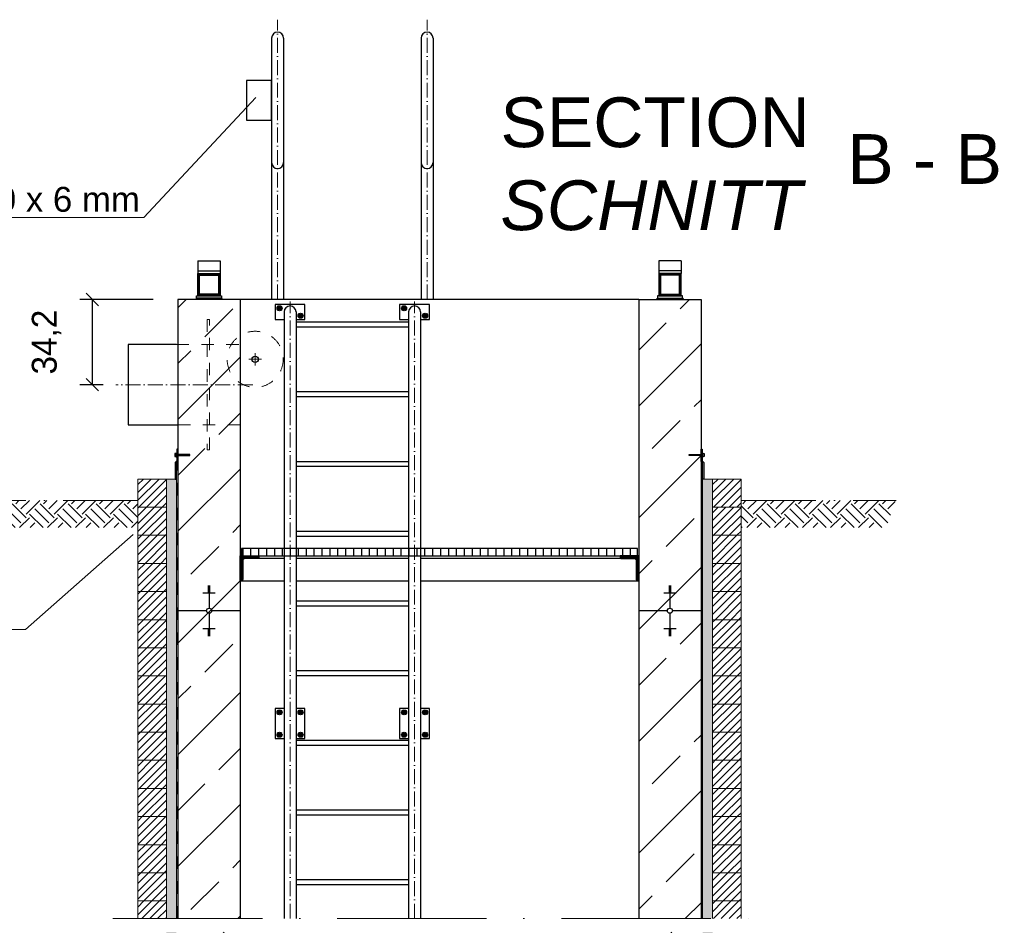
# Model space of a CAD drawing. Header units: millimetres. Extents: x -57642 to 5082813, y -177084 to 58112.
# Tile 907 of 1056: x 92082 to 96035, y -39625 to -35987. Entities that reach past the tile are written whole.
import ezdxf

# ---------------------------------------------------------------- set-up
doc = ezdxf.new("R2010")
doc.units = ezdxf.units.MM
doc.linetypes.add('ACAD_ISO10W100', pattern=[18, 12, -3, 0, -3])
doc.linetypes.add('JIS_02_1.0', pattern=[2, 1, -1])
doc.layers.add('0_0_1_im Papierbereich gezeichnet', color=7, linetype='Continuous')
doc.layers.add('Bemaßung', color=7, linetype='Continuous', lineweight=9)
doc.layers.add('Beschriftung', color=7, linetype='Continuous', lineweight=9)
doc.styles.add('LBB3.5M1000', font='isocp.shx', dxfattribs={"height": 3.5})
doc.dimstyles.new('DIN', dxfattribs={"dimtxt": 2.5, "dimasz": 2.5, "dimexe": 1.25, "dimexo": 0.625, "dimtad": 1, "dimtih": 1, "dimdec": 4, "dimdsep": 46, "dimlunit": 6, "dimtxsty": 'Standard', "dimcen": 2.5, "dimadec": 0, "dimazin": 0, "dimtfac": 1, "dimtdec": 4, "dimtmove": 0, "dimatfit": 3, "dimfxl": 0, "dimtvp": 1, "dimtolj": 1, "dimtzin": 0, "dimarcsym": 0})
pattern_1 = [(45, (69208.49, -368.54), (7e-15, 112.2532), [79.375, -79.375]), (45, (69187.446, -347.49), (7e-15, 112.2532), [79.375, -79.375]), (45, (69166.4, -326.445), (7e-15, 112.2532), [79.375, -79.375]), (135, (69166.4, -312.41), (-112.2532, 7e-15), [79.375, -79.375]), (135, (69187.446, -291.366), (-112.2532, 7e-15), [79.375, -79.375]), (135, (69208.49, -270.32), (-112.2532, 7e-15), [79.375, -79.375])]
pattern_2 = [(45, (1282.4714, 238.7772), (-2.24506403, 2.24506403), [])]
pattern_3 = [(37.5, (1399.558, -161.223), (-0.4000078, 12.2353309), [0, -9.652, 0, -10.795, 0, -10.31875]), (7.5, (1399.558, -161.223), (11.238082, 17.9206275), [0, -5.207, 0, -8.6995, 0, -3.33375]), (327.5, (1391.747, -161.223), (19.7748093, 0.0359296), [0, -3.175, 0, -11.43, 0, -14.9225]), (317.5, (1391.747, -161.223), (19.0889113, 5.573233), [0, -1.5875, 0, -7.493, 0, -8.5725])]
pattern_4 = [(45, (0, -161.223), (-15.715448, 15.715448), [])]

# ---------------------------------------------------------------- blocks, each defined once
blk = doc.blocks.new('_Oblique')
at = {"color": 0, "linetype": 'ByBlock', "lineweight": -2}
blk.add_line((-0.5, -0.5), (0.5, 0.5), dxfattribs=at)
blk = doc.blocks.new('*D43')
at = {"layer": 'Bemaßung', "color": 0, "lineweight": -2, "transparency": 16777216}
for p, q in [((92617.6, -37111), (92323.5, -37111)), ((92373.5, -37111), (92373.5, -37453)), ((92417.6, -37453), (92323.5, -37453))]:
    blk.add_line(p, q, dxfattribs=at)
at = {"layer": 'DEFPOINTS', "color": 0, "transparency": 16777216}
for p in [(92717.6, -37111), (92373.5, -37453), (92517.6, -37453)]:
    blk.add_point(p, dxfattribs=at)
at = {"layer": 'Bemaßung', "color": 0, "lineweight": -2, "transparency": 16777216, "xscale": 50, "yscale": 50, "zscale": 50}
for p, rotation in [((92373.5, -37111), 90), ((92373.5, -37453), 270)]:
    blk.add_blockref('_Oblique', p, dxfattribs=dict(at, rotation=rotation))
at = {"layer": 'Bemaßung', "color": 0, "transparency": 16777216, "insert": (92190.2, -37282), "char_height": 100, "attachment_point": 5, "rotation": 90}
blk.add_mtext('\\A1;34,2', dxfattribs=at)

msp = doc.modelspace()

# ---------------------------------------------------------------- hatches: boundary and pattern name
at = {"lineweight": 9}
h = msp.add_hatch(dxfattribs=at)
h.set_pattern_fill('ANSI31', color=256)
h.set_pattern_definition(pattern_2)
h.paths.add_polyline_path([(92887.61099, -37006.00057), (92797.61099, -37006.00057), (92797.61099, -37096.00057), (92887.61099, -37096.00057)])
h.paths.add_polyline_path([(92880.51099, -37013.10057), (92880.51099, -37088.90057), (92804.71099, -37088.90057), (92804.71099, -37013.10057)], flags=16)
h = msp.add_hatch(dxfattribs=at)
h.set_pattern_fill('ANSI31', color=256)
h.set_pattern_definition(pattern_2)
h.paths.add_polyline_path([(94647.61099, -37006.00057), (94737.61099, -37006.00057), (94737.61099, -37096.00057), (94647.61099, -37096.00057)])
h.paths.add_polyline_path([(94654.71099, -37013.10057), (94654.71099, -37088.90057), (94730.51099, -37088.90057), (94730.51099, -37013.10057)], flags=16)
h = msp.add_hatch()
h.set_pattern_fill('ANSI33', color=256, scale=50)
h.set_pattern_definition([(45, (1282.47, -161.22), (-224.5064, 224.5064), []), (45, (1506.98, -161.22), (-224.5064, 224.5064), [158.75, -79.375])])
edge = h.paths.add_edge_path()
edge.add_line((92967.61099, -37111.00057), (92717.61099, -37111.00057))
edge.add_line((92717.61099, -37111.00057), (92717.61099, -38711.00057))
edge.add_line((92717.61099, -38711.00057), (92832.25846, -38711.00057))
edge.add_arc((92842.61099, -38711.00057), 10.35253, 0, 180, ccw=False)
edge.add_line((92852.96352, -38711.00057), (92967.61099, -38711.00057))
edge.add_line((92967.61099, -38711.00057), (92967.61099, -37111.00057))
h.paths.add_polyline_path([(92842.61099, -38639.50653), (92842.61099, -38635.98662), (92837.61099, -38635.98662), (92817.61099, -38639.50653)], flags=16)
h.paths.add_polyline_path([(92837.61099, -38800.09413), (92842.61099, -38800.09413), (92842.61099, -38796.57423), (92837.61099, -38796.57423)], flags=16)
h.paths.add_polyline_path([(92842.61099, -46069.87898), (92842.61099, -46066.35908), (92837.61099, -46066.35908), (92817.61099, -46069.87898)], flags=16)
edge = h.paths.add_edge_path()
edge.add_line((92967.61099, -46141.37302), (92852.96352, -46141.37302))
edge.add_arc((92842.61099, -46141.37302), 10.35253, -180, 0, ccw=False)
edge.add_line((92832.25846, -46141.37302), (92717.61099, -46141.37302))
edge.add_line((92717.61099, -46141.37302), (92717.61099, -48331.00057))
edge.add_line((92717.61099, -48331.00057), (94817.61099, -48331.00057))
edge.add_line((94817.61099, -48331.00057), (94817.61099, -46141.37302))
edge.add_line((94817.61099, -46141.37302), (94702.96352, -46141.37302))
edge.add_arc((94692.61099, -46141.37302), 10.35253, -180, 0, ccw=False)
edge.add_line((94682.25846, -46141.37302), (94567.61099, -46141.37302))
edge.add_line((94567.61099, -46141.37302), (94567.61099, -48031.00057))
edge.add_line((94567.61099, -48031.00057), (94167.61099, -48031.00057))
edge.add_line((94167.61099, -48031.00057), (94167.61099, -47831.00057))
edge.add_line((94167.61099, -47831.00057), (92967.61099, -47831.00057))
edge.add_line((92967.61099, -47831.00057), (92967.61099, -46141.37302))
h.paths.add_polyline_path([(92842.61099, -46237.5064), (92837.61099, -46237.5064), (92837.61099, -46241.0263), (92842.61099, -46241.0263)], flags=16)
h.paths.add_polyline_path([(94692.61099, -46212.86706), (94692.61099, -46216.38697), (94697.61099, -46216.38697), (94717.61099, -46212.86706)], flags=16)
h.paths.add_polyline_path([(94692.61099, -46045.23965), (94697.61099, -46045.23965), (94697.61099, -46041.71974), (94692.61099, -46041.71974)], flags=16)
h.paths.add_polyline_path([(94692.61099, -38782.49461), (94692.61099, -38786.01451), (94697.61099, -38786.01451), (94717.61099, -38782.49461)], flags=16)
edge = h.paths.add_edge_path()
edge.add_line((94817.61099, -37111.00057), (94567.61099, -37111.00057))
edge.add_line((94567.61099, -37111.00057), (94567.61099, -38711.00057))
edge.add_line((94567.61099, -38711.00057), (94682.25846, -38711.00057))
edge.add_arc((94692.61099, -38711.00057), 10.35253, 0, 180, ccw=False)
edge.add_line((94702.96352, -38711.00057), (94817.61099, -38711.00057))
edge.add_line((94817.61099, -38711.00057), (94817.61099, -37111.00057))
h.paths.add_polyline_path([(94697.61099, -38621.907), (94692.61099, -38621.907), (94692.61099, -38625.42691), (94697.61099, -38625.42691)], flags=16)
edge = h.paths.add_edge_path()
edge.add_line((92967.61099, -44673.25658), (92717.61099, -44673.25658))
edge.add_line((92717.61099, -44673.25658), (92717.61099, -46141.37302))
edge.add_line((92717.61099, -46141.37302), (92832.25846, -46141.37302))
edge.add_arc((92842.61099, -46141.37302), 10.35253, 0, 180, ccw=False)
edge.add_line((92852.96352, -46141.37302), (92967.61099, -46141.37302))
edge.add_line((92967.61099, -46141.37302), (92967.61099, -44673.25658))
edge = h.paths.add_edge_path()
edge.add_line((94817.61099, -44673.25658), (94567.61099, -44673.25658))
edge.add_line((94567.61099, -44673.25658), (94567.61099, -46141.37302))
edge.add_line((94567.61099, -46141.37302), (94682.25846, -46141.37302))
edge.add_arc((94692.61099, -46141.37302), 10.35253, 0, 180, ccw=False)
edge.add_line((94702.96352, -46141.37302), (94817.61099, -46141.37302))
edge.add_line((94817.61099, -46141.37302), (94817.61099, -44673.25658))
h.paths.add_polyline_path([(94817.61099, -39651.67314), (94567.61099, -39651.67314), (94567.61099, -44619.47911), (94817.61099, -44619.47911)])
edge = h.paths.add_edge_path()
edge.add_line((94567.61099, -39597.89567), (94817.61099, -39597.89567))
edge.add_line((94817.61099, -39597.89567), (94817.61099, -38711.00057))
edge.add_line((94817.61099, -38711.00057), (94702.96352, -38711.00057))
edge.add_arc((94692.61099, -38711.00057), 10.35253, -180, 0, ccw=False)
edge.add_line((94682.25846, -38711.00057), (94567.61099, -38711.00057))
edge.add_line((94567.61099, -38711.00057), (94567.61099, -39597.89567))
h.paths.add_polyline_path([(92967.61099, -39651.67314), (92717.61099, -39651.67314), (92717.61099, -44619.47911), (92967.61099, -44619.47911)])
edge = h.paths.add_edge_path()
edge.add_line((92717.61099, -39597.89567), (92967.61099, -39597.89567))
edge.add_line((92967.61099, -39597.89567), (92967.61099, -38711.00057))
edge.add_line((92967.61099, -38711.00057), (92852.96352, -38711.00057))
edge.add_arc((92842.61099, -38711.00057), 10.35253, -180, 0, ccw=False)
edge.add_line((92832.25846, -38711.00057), (92717.61099, -38711.00057))
edge.add_line((92717.61099, -38711.00057), (92717.61099, -39597.89567))
h = msp.add_hatch(color=256)
h.dxf.hatch_style = 1
h.paths.add_polyline_path([(92717.61099, -37711.64818), (92712.60359, -37711.64818), (92712.60359, -37734.04247), (92717.60768, -37734.04247)])
h.paths.add_polyline_path([(92717.60768, -37734.04247), (92712.60359, -37734.04247), (92712.60359, -37737.18283), (92717.60721, -37737.18283)])
h.paths.add_polyline_path([(92717.60721, -37737.18283), (92712.60359, -37737.18283), (92712.60359, -37745.02688), (92712.60359, -37759.57711), (92706.61099, -37765.56972), (92706.61099, -37832.00057), (92711.61099, -37832.00057), (92711.61099, -37767.64078), (92717.60359, -37761.64818)])
at = {"lineweight": 5}
h = msp.add_hatch(dxfattribs=at)
h.set_pattern_fill('ANSI31', color=256, scale=0.4, style=0)
h.set_pattern_definition([(45, (-4e-11, -201.8704), (-0.898025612, 0.898025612), [])])
h.paths.add_polyline_path([(92712.60359, -37737.18283), (92765.11127, -37737.18283), (92765.11127, -37734.04247), (92712.60359, -37734.04247)])
h = msp.add_hatch(dxfattribs=at)
h.set_pattern_fill('ANSI31', color=256, scale=0.4, style=0)
h.set_pattern_definition([(45, (74999.5329, -47894.0976), (-0.89802561, 0.89802561), [])])
h.paths.add_polyline_path([(94822.61838, -37737.18282), (94770.11071, -37737.18282), (94770.11071, -37734.04246), (94822.61838, -37734.04246)])
h = msp.add_hatch(color=256)
h.dxf.hatch_style = 1
h.paths.add_polyline_path([(94817.61099, -37711.64818), (94822.61838, -37711.64818), (94822.61838, -37734.04246), (94817.6143, -37734.04246)])
h.paths.add_polyline_path([(94817.6143, -37734.04246), (94822.61838, -37734.04246), (94822.61838, -37737.18282), (94817.61477, -37737.18282)])
h.paths.add_polyline_path([(94817.61477, -37737.18282), (94822.61838, -37737.18282), (94822.61838, -37745.02688), (94822.61838, -37759.57711), (94828.61099, -37765.56972), (94828.61099, -37832.00057), (94823.61099, -37832.00057), (94823.61099, -37767.64078), (94817.61838, -37761.64818)])
h = msp.add_hatch(dxfattribs=at)
h.set_pattern_fill('ANSI31', color=256, scale=7, style=0)
h.set_pattern_definition([(45, (-2307, -48.223), (-15.715448, 15.715448), [])])
h.paths.add_polyline_path([(92556.61099, -37832.00057), (92671.61099, -37832.00057), (92671.61099, -37945.00057), (92556.61099, -37945.00057)])
h = msp.add_hatch(dxfattribs=at)
h.set_pattern_fill('ANSI31', color=256, scale=7, style=0)
h.set_pattern_definition([(45, (0, -48.223), (-15.715448, 15.715448), [])])
h.paths.add_polyline_path([(94863.61099, -37832.00057), (94978.61099, -37832.00057), (94978.61099, -37945.00057), (94863.61099, -37945.00057)])
h = msp.add_hatch()
h.set_pattern_fill('EARTH', color=256, scale=12.5, angle=45, style=0)
h.set_pattern_definition(pattern_1)
h.paths.add_polyline_path([(91937.09766, -37918.31764), (91974.00076, -38027.40543), (92556.61099, -38027.40543), (92556.61099, -37918.31764)])
h = msp.add_hatch(dxfattribs=at)
h.set_pattern_fill('ANSI31', color=256, scale=7, style=0)
h.set_pattern_definition(pattern_4)
h.paths.add_polyline_path([(92671.61099, -37945.00057), (92556.61099, -37945.00057), (92556.61099, -38058.00057), (92671.61099, -38058.00057)])
h = msp.add_hatch(dxfattribs=at)
h.set_pattern_fill('ANSI31', color=256, scale=7, style=0)
h.set_pattern_definition(pattern_4)
h.paths.add_polyline_path([(94863.61099, -37945.00057), (94978.61099, -37945.00057), (94978.61099, -38058.00057), (94863.61099, -38058.00057)])
h = msp.add_hatch()
h.set_pattern_fill('EARTH', color=256, scale=12.5, angle=45, style=0)
h.set_pattern_definition(pattern_1)
h.paths.add_polyline_path([(95598.12432, -37918.31764), (95561.22121, -38027.40543), (94978.61099, -38027.40543), (94978.61099, -37918.31764)])
h = msp.add_hatch(dxfattribs=at)
h.set_pattern_fill('ANSI31', color=256, scale=7, style=0)
h.set_pattern_definition(pattern_4)
h.paths.add_polyline_path([(92671.61099, -38058.00057), (92556.61099, -38058.00057), (92556.61099, -38171.00057), (92671.61099, -38171.00057)])
h = msp.add_hatch(dxfattribs=at)
h.set_pattern_fill('ANSI31', color=256, scale=7, style=0)
h.set_pattern_definition(pattern_4)
h.paths.add_polyline_path([(94863.61099, -38058.00057), (94978.61099, -38058.00057), (94978.61099, -38171.00057), (94863.61099, -38171.00057)])
at = {"lineweight": 9}
h = msp.add_hatch(dxfattribs=at)
h.set_pattern_fill('ANSI31', color=256)
h.set_pattern_definition([(45, (8732.0986, 208.7772), (-2.24506403, 2.24506403), [])])
edge = h.paths.add_edge_path()
edge.add_line((92967.61099, -38241.00057), (92967.61099, -38141.00057))
edge.add_line((92967.61099, -38141.00057), (93042.61099, -38141.00057))
edge.add_line((93042.61099, -38141.00057), (93042.61099, -38146.00057))
edge.add_arc((93037.61099, -38146.00057), 5, -90, 0, ccw=False)
edge.add_line((93037.61099, -38151.00057), (92987.61099, -38151.00057))
edge.add_arc((92987.61099, -38161.00057), 10, 90, 180)
edge.add_line((92977.61099, -38161.00057), (92977.61099, -38236.00057))
edge.add_arc((92972.61099, -38236.00057), 5, -90, 0, ccw=False)
edge.add_line((92972.61099, -38241.00057), (92967.61099, -38241.00057))
h = msp.add_hatch()
h.set_pattern_fill('ANSI31', color=256, scale=10, angle=45)
h.set_pattern_definition([(90, (9032.1, 208.777), (-31.75, 5e-15), [])])
h.paths.add_polyline_path([(92972.61099, -38141.00057), (94562.61099, -38141.00057), (94562.61099, -38111.00057), (92972.61099, -38111.00057)])
h = msp.add_hatch(dxfattribs=at)
h.set_pattern_fill('ANSI31', color=256)
h.set_pattern_definition([(45, (9032.0986, 208.7772), (-2.24506403, 2.24506403), [])])
edge = h.paths.add_edge_path()
edge.add_line((94567.61099, -38241.00057), (94567.61099, -38141.00057))
edge.add_line((94567.61099, -38141.00057), (94492.61099, -38141.00057))
edge.add_line((94492.61099, -38141.00057), (94492.61099, -38146.00057))
edge.add_arc((94497.61099, -38146.00057), 5, 180, 270)
edge.add_line((94497.61099, -38151.00057), (94547.61099, -38151.00057))
edge.add_arc((94547.61099, -38161.00057), 10, 0, 90, ccw=False)
edge.add_line((94557.61099, -38161.00057), (94557.61099, -38236.00057))
edge.add_arc((94562.61099, -38236.00057), 5, 180, 270)
edge.add_line((94562.61099, -38241.00057), (94567.61099, -38241.00057))
at = {"lineweight": 5}
h = msp.add_hatch(dxfattribs=at)
h.set_pattern_fill('ANSI31', color=256, scale=7, style=0)
h.set_pattern_definition(pattern_4)
h.paths.add_polyline_path([(92671.61099, -38171.00057), (92556.61099, -38171.00057), (92556.61099, -38284.00057), (92671.61099, -38284.00057)])
h = msp.add_hatch(dxfattribs=at)
h.set_pattern_fill('ANSI31', color=256, scale=7, style=0)
h.set_pattern_definition(pattern_4)
h.paths.add_polyline_path([(94863.61099, -38171.00057), (94978.61099, -38171.00057), (94978.61099, -38284.00057), (94863.61099, -38284.00057)])
h = msp.add_hatch(dxfattribs=at)
h.set_pattern_fill('ANSI31', color=256, scale=7, style=0)
h.set_pattern_definition(pattern_4)
h.paths.add_polyline_path([(92671.61099, -38284.00057), (92556.61099, -38284.00057), (92556.61099, -38397.00057), (92671.61099, -38397.00057)])
h = msp.add_hatch(dxfattribs=at)
h.set_pattern_fill('ANSI31', color=256, scale=7, style=0)
h.set_pattern_definition(pattern_4)
h.paths.add_polyline_path([(94863.61099, -38284.00057), (94978.61099, -38284.00057), (94978.61099, -38397.00057), (94863.61099, -38397.00057)])
h = msp.add_hatch(dxfattribs=at)
h.set_pattern_fill('ANSI31', color=256, scale=7, style=0)
h.set_pattern_definition(pattern_4)
h.paths.add_polyline_path([(92671.61099, -38397.00057), (92556.61099, -38397.00057), (92556.61099, -38510.00057), (92671.61099, -38510.00057)])
h = msp.add_hatch(dxfattribs=at)
h.set_pattern_fill('ANSI31', color=256, scale=7, style=0)
h.set_pattern_definition(pattern_4)
h.paths.add_polyline_path([(94863.61099, -38397.00057), (94978.61099, -38397.00057), (94978.61099, -38510.00057), (94863.61099, -38510.00057)])
h = msp.add_hatch(dxfattribs=at)
h.set_pattern_fill('ANSI31', color=256, scale=7, style=0)
h.set_pattern_definition(pattern_4)
h.paths.add_polyline_path([(92671.61099, -38510.00057), (92556.61099, -38510.00057), (92556.61099, -38623.00057), (92671.61099, -38623.00057)])
h = msp.add_hatch(dxfattribs=at)
h.set_pattern_fill('ANSI31', color=256, scale=7, style=0)
h.set_pattern_definition(pattern_4)
h.paths.add_polyline_path([(94863.61099, -38510.00057), (94978.61099, -38510.00057), (94978.61099, -38623.00057), (94863.61099, -38623.00057)])
h = msp.add_hatch(dxfattribs=at)
h.set_pattern_fill('ANSI31', color=256, scale=7, style=0)
h.set_pattern_definition(pattern_4)
h.paths.add_polyline_path([(92671.61099, -38623.00057), (92556.61099, -38623.00057), (92556.61099, -38736.00057), (92671.61099, -38736.00057)])
h = msp.add_hatch(dxfattribs=at)
h.set_pattern_fill('ANSI31', color=256, scale=7, style=0)
h.set_pattern_definition(pattern_4)
h.paths.add_polyline_path([(94863.61099, -38623.00057), (94978.61099, -38623.00057), (94978.61099, -38736.00057), (94863.61099, -38736.00057)])
h = msp.add_hatch(dxfattribs=at)
h.set_pattern_fill('ANSI31', color=256, scale=7, style=0)
h.set_pattern_definition(pattern_4)
h.paths.add_polyline_path([(92671.61099, -38736.00057), (92556.61099, -38736.00057), (92556.61099, -38849.00057), (92671.61099, -38849.00057)])
h = msp.add_hatch(dxfattribs=at)
h.set_pattern_fill('ANSI31', color=256, scale=7, style=0)
h.set_pattern_definition(pattern_4)
h.paths.add_polyline_path([(94863.61099, -38736.00057), (94978.61099, -38736.00057), (94978.61099, -38849.00057), (94863.61099, -38849.00057)])
h = msp.add_hatch(dxfattribs=at)
h.set_pattern_fill('ANSI31', color=256, scale=7, style=0)
h.set_pattern_definition(pattern_4)
h.paths.add_polyline_path([(92671.61099, -38849.00057), (92556.61099, -38849.00057), (92556.61099, -38962.00057), (92671.61099, -38962.00057)])
h = msp.add_hatch(dxfattribs=at)
h.set_pattern_fill('ANSI31', color=256, scale=7, style=0)
h.set_pattern_definition(pattern_4)
h.paths.add_polyline_path([(94863.61099, -38849.00057), (94978.61099, -38849.00057), (94978.61099, -38962.00057), (94863.61099, -38962.00057)])
h = msp.add_hatch(dxfattribs=at)
h.set_pattern_fill('ANSI31', color=256, scale=7, style=0)
h.set_pattern_definition(pattern_4)
h.paths.add_polyline_path([(92671.61099, -38962.00057), (92556.61099, -38962.00057), (92556.61099, -39075.00057), (92671.61099, -39075.00057)])
h = msp.add_hatch(dxfattribs=at)
h.set_pattern_fill('ANSI31', color=256, scale=7, style=0)
h.set_pattern_definition(pattern_4)
h.paths.add_polyline_path([(94863.61099, -38962.00057), (94978.61099, -38962.00057), (94978.61099, -39075.00057), (94863.61099, -39075.00057)])
h = msp.add_hatch(dxfattribs=at)
h.set_pattern_fill('ANSI31', color=256, scale=7, style=0)
h.set_pattern_definition(pattern_4)
h.paths.add_polyline_path([(92671.61099, -39075.00057), (92556.61099, -39075.00057), (92556.61099, -39188.00057), (92671.61099, -39188.00057)])
h = msp.add_hatch(dxfattribs=at)
h.set_pattern_fill('ANSI31', color=256, scale=7, style=0)
h.set_pattern_definition(pattern_4)
h.paths.add_polyline_path([(94863.61099, -39075.00057), (94978.61099, -39075.00057), (94978.61099, -39188.00057), (94863.61099, -39188.00057)])
h = msp.add_hatch(dxfattribs=at)
h.set_pattern_fill('ANSI31', color=256, scale=7, style=0)
h.set_pattern_definition(pattern_4)
h.paths.add_polyline_path([(92671.61099, -39188.00057), (92556.61099, -39188.00057), (92556.61099, -39301.00057), (92671.61099, -39301.00057)])
h = msp.add_hatch(dxfattribs=at)
h.set_pattern_fill('ANSI31', color=256, scale=7, style=0)
h.set_pattern_definition(pattern_4)
h.paths.add_polyline_path([(94863.61099, -39188.00057), (94978.61099, -39188.00057), (94978.61099, -39301.00057), (94863.61099, -39301.00057)])
h = msp.add_hatch(dxfattribs=at)
h.set_pattern_fill('ANSI31', color=256, scale=7, style=0)
h.set_pattern_definition(pattern_4)
h.paths.add_polyline_path([(92671.61099, -39301.00057), (92556.61099, -39301.00057), (92556.61099, -39414.00057), (92671.61099, -39414.00057)])
h = msp.add_hatch(dxfattribs=at)
h.set_pattern_fill('ANSI31', color=256, scale=7, style=0)
h.set_pattern_definition(pattern_4)
h.paths.add_polyline_path([(94863.61099, -39301.00057), (94978.61099, -39301.00057), (94978.61099, -39414.00057), (94863.61099, -39414.00057)])
h = msp.add_hatch(dxfattribs=at)
h.set_pattern_fill('ANSI31', color=256, scale=7, style=0)
h.set_pattern_definition(pattern_4)
h.paths.add_polyline_path([(92671.61099, -39414.00057), (92556.61099, -39414.00057), (92556.61099, -39527.00057), (92671.61099, -39527.00057)])
h = msp.add_hatch(dxfattribs=at)
h.set_pattern_fill('ANSI31', color=256, scale=7, style=0)
h.set_pattern_definition(pattern_4)
h.paths.add_polyline_path([(94863.61099, -39414.00057), (94978.61099, -39414.00057), (94978.61099, -39527.00057), (94863.61099, -39527.00057)])
h = msp.add_hatch(dxfattribs=at)
h.set_pattern_fill('ANSI31', color=256, scale=7, style=0)
h.set_pattern_definition(pattern_4)
h.paths.add_polyline_path([(92556.61099, -39597.89567), (92671.61099, -39597.89567), (92671.61099, -39527.00057), (92556.61099, -39527.00057)])
h = msp.add_hatch(dxfattribs=at)
h.set_pattern_fill('ANSI31', color=256, scale=7, style=0)
h.set_pattern_definition(pattern_4)
h.paths.add_polyline_path([(94863.61099, -39597.89567), (94978.61099, -39597.89567), (94978.61099, -39527.00057), (94863.61099, -39527.00057)])
at = {"layer": 'Bemaßung', "lineweight": 5}
h = msp.add_hatch(dxfattribs=at)
h.set_pattern_fill('AR-SAND', color=256, scale=0.25)
h.set_pattern_definition(pattern_3)
h.paths.add_polyline_path([(92711.61099, -44673.25658), (92671.61099, -44673.25658), (92671.61099, -48381.00057), (92711.61099, -48381.00057)])
h.paths.add_polyline_path([(92711.61099, -39651.67314), (92671.61099, -39651.67314), (92671.61099, -44619.47911), (92711.61099, -44619.47911)])
h.paths.add_polyline_path([(92671.61099, -39597.89567), (92711.61099, -39597.89567), (92711.61099, -37832.00057), (92671.61099, -37832.00057)])
h = msp.add_hatch(dxfattribs=at)
h.set_pattern_fill('AR-SAND', color=256, scale=0.25)
h.set_pattern_definition(pattern_3)
h.paths.add_polyline_path([(94863.61099, -44673.25658), (94823.61099, -44673.25658), (94823.61099, -48381.00057), (94863.61099, -48381.00057)])
h.paths.add_polyline_path([(94823.61099, -39597.89567), (94863.61099, -39597.89567), (94863.61099, -37832.00057), (94823.61099, -37832.00057)])
h.paths.add_polyline_path([(94863.61099, -39651.67314), (94823.61099, -39651.67314), (94823.61099, -44619.47911), (94863.61099, -44619.47911)])

# ---------------------------------------------------------------- linework, layer by layer
at = {"linetype": 'ACAD_ISO10W100', "lineweight": 18, "ltscale": 5}
for p, q in [((93117.61099, -37111.00057), (93117.61099, -35986.85057)), ((93717.61099, -37111.00057), (93717.61099, -35986.85057)), ((93167.61099, -39597.89567), (93167.61099, -37119.54494)), ((93667.61099, -39597.89567), (93667.61099, -37119.54494)), ((93002.61099, -37351.00057), (93052.61099, -37351.00057)), ((93027.61099, -37326.00057), (93027.61099, -37376.00057)), ((93017.61099, -37453.00057), (92467.61099, -37453.00057))]:
    msp.add_line(p, q, dxfattribs=at)
for p, q in [((93093.46099, -36061.00057), (93093.46099, -37111.00057)), ((93141.76099, -36061.00057), (93141.76099, -37111.00057)), ((93693.46099, -36061.00057), (93693.46099, -37111.00057)), ((93741.76099, -36061.00057), (93741.76099, -37111.00057)), ((92797.61099, -36956.00057), (92887.61099, -36956.00057)), ((92797.61099, -36956.00057), (92797.61099, -37006.00057)), ((92887.61099, -36956.00057), (92887.61099, -37006.00057)), ((94737.61099, -36956.00057), (94647.61099, -36956.00057)), ((94647.61099, -36956.00057), (94647.61099, -37006.00057)), ((94737.61099, -36956.00057), (94737.61099, -37006.00057)), ((92797.61099, -36996.00057), (92887.61099, -36996.00057)), ((94737.61099, -36996.00057), (94647.61099, -36996.00057)), ((92967.61099, -37111.00057), (92717.61099, -37111.00057)), ((92717.61099, -37111.00057), (92717.61099, -39597.89567)), ((92792.61099, -37106.00057), (92787.61099, -37111.00057)), ((92792.61099, -37106.00057), (92792.61099, -37096.00057)), ((92792.61099, -37096.00057), (92892.61099, -37096.00057)), ((92892.61099, -37106.00057), (92792.61099, -37106.00057)), ((92892.61099, -37096.00057), (92892.61099, -37106.00057)), ((92892.61099, -37106.00057), (92897.61099, -37111.00057)), ((94567.61099, -37111.00057), (92967.61099, -37111.00057)), ((92967.61099, -37111.00057), (92967.61099, -39597.89567)), ((94567.61099, -37111.00057), (94567.61099, -39597.89567)), ((94567.61099, -37111.00057), (94817.61099, -37111.00057)), ((94642.61099, -37106.00057), (94637.61099, -37111.00057)), ((94642.61099, -37096.00057), (94642.61099, -37106.00057)), ((94742.61099, -37096.00057), (94642.61099, -37096.00057)), ((94642.61099, -37106.00057), (94742.61099, -37106.00057)), ((94742.61099, -37106.00057), (94742.61099, -37096.00057)), ((94742.61099, -37106.00057), (94747.61099, -37111.00057)), ((94817.61099, -37111.00057), (94817.61099, -39597.89567)), ((93143.46099, -37161.00057), (93143.46099, -39597.89567)), ((93191.76099, -37161.00057), (93191.76099, -39597.89567)), ((93643.46099, -37161.00057), (93643.46099, -39597.89567)), ((93691.76099, -37161.00057), (93691.76099, -39597.89567)), ((93191.76099, -37201.00057), (93643.46099, -37201.00057)), ((93191.76099, -37221.00057), (93643.46099, -37221.00057)), ((93191.76099, -37481.00057), (93643.46099, -37481.00057)), ((93191.76099, -37501.00057), (93643.46099, -37501.00057)), ((93191.76099, -37761.00057), (93643.46099, -37761.00057)), ((93191.76099, -37781.00057), (93643.46099, -37781.00057)), ((93191.76099, -38041.00057), (93643.46099, -38041.00057)), ((93191.76099, -38061.00057), (93643.46099, -38061.00057)), ((93143.46099, -38151.00057), (93037.61099, -38151.00057)), ((93643.46099, -38151.00057), (93191.76099, -38151.00057)), ((94497.61099, -38151.00057), (93691.76099, -38151.00057)), ((92837.61099, -38261.34729), (92847.61099, -38261.34729)), ((92842.61099, -38261.00057), (92842.61099, -38350.64803)), ((92967.61099, -38241.00057), (93143.46099, -38241.00057)), ((93191.76099, -38241.00057), (93643.46099, -38241.00057)), ((93691.76099, -38241.00057), (94562.61099, -38241.00057)), ((94687.61099, -38261.34729), (94697.61099, -38261.34729)), ((94692.61099, -38261.00057), (94692.61099, -38350.64803)), ((92817.61099, -38289.50653), (92867.61099, -38289.50653)), ((92837.61099, -38264.86719), (92847.61099, -38264.86719)), ((92837.61099, -38268.3871), (92847.61099, -38268.3871)), ((92837.61099, -38271.907), (92847.61099, -38271.907)), ((92837.61099, -38275.42691), (92847.61099, -38275.42691)), ((92837.61099, -38278.94681), (92847.61099, -38278.94681)), ((92837.61099, -38282.46672), (92847.61099, -38282.46672)), ((92837.61099, -38285.98662), (92847.61099, -38285.98662)), ((94667.61099, -38289.50653), (94717.61099, -38289.50653)), ((94687.61099, -38264.86719), (94697.61099, -38264.86719)), ((94687.61099, -38268.3871), (94697.61099, -38268.3871)), ((94687.61099, -38271.907), (94697.61099, -38271.907)), ((94687.61099, -38275.42691), (94697.61099, -38275.42691)), ((94687.61099, -38278.94681), (94697.61099, -38278.94681)), ((94687.61099, -38282.46672), (94697.61099, -38282.46672)), ((94687.61099, -38285.98662), (94697.61099, -38285.98662)), ((93191.76099, -38321.00057), (93643.46099, -38321.00057)), ((93191.76099, -38341.00057), (93643.46099, -38341.00057)), ((92832.25846, -38361.00057), (92717.61099, -38361.00057)), ((92842.61099, -38371.3531), (92842.61099, -38461.00057)), ((92967.61099, -38361.00057), (92852.96352, -38361.00057)), ((94682.25846, -38361.00057), (94567.61099, -38361.00057)), ((94692.61099, -38371.3531), (94692.61099, -38461.00057)), ((94817.61099, -38361.00057), (94702.96352, -38361.00057)), ((92817.61099, -38432.49461), (92867.61099, -38432.49461)), ((92837.61099, -38436.01451), (92847.61099, -38436.01451)), ((92837.61099, -38439.53442), (92847.61099, -38439.53442)), ((92837.61099, -38443.05432), (92847.61099, -38443.05432)), ((92837.61099, -38446.57423), (92847.61099, -38446.57423)), ((92837.61099, -38450.09413), (92847.61099, -38450.09413)), ((92837.61099, -38453.61404), (92847.61099, -38453.61404)), ((92837.61099, -38457.13394), (92847.61099, -38457.13394)), ((94667.61099, -38432.49461), (94717.61099, -38432.49461)), ((94687.61099, -38436.01451), (94697.61099, -38436.01451)), ((94687.61099, -38439.53442), (94697.61099, -38439.53442)), ((94687.61099, -38443.05432), (94697.61099, -38443.05432)), ((94687.61099, -38446.57423), (94697.61099, -38446.57423)), ((94687.61099, -38450.09413), (94697.61099, -38450.09413)), ((94687.61099, -38453.61404), (94697.61099, -38453.61404)), ((94687.61099, -38457.13394), (94697.61099, -38457.13394)), ((92837.61099, -38460.65385), (92847.61099, -38460.65385)), ((94687.61099, -38460.65385), (94697.61099, -38460.65385)), ((93191.76099, -38601.00057), (93643.46099, -38601.00057)), ((93191.76099, -38621.00057), (93643.46099, -38621.00057)), ((93191.76099, -38881.00057), (93643.46099, -38881.00057)), ((93191.76099, -38901.00057), (93643.46099, -38901.00057)), ((93191.76099, -39161.00057), (93643.46099, -39161.00057)), ((93191.76099, -39181.00057), (93643.46099, -39181.00057)), ((93191.76099, -39441.00057), (93643.46099, -39441.00057)), ((93191.76099, -39461.00057), (93643.46099, -39461.00057))]:
    msp.add_line(p, q)
at = {"lineweight": 9}
for p, q in [((92581.01038, -36781.27403), (93030.33626, -36299.17551)), ((92581.01038, -36781.27403), (91446.88074, -36781.27403)), ((92711.61099, -37767.64078), (92711.61099, -39597.89567)), ((94823.61099, -37767.64078), (94823.61099, -39597.89567)), ((92105.67369, -38436.59516), (92537.47857, -38054.72893)), ((90372.62909, -38436.59516), (92105.67369, -38436.59516))]:
    msp.add_line(p, q, dxfattribs=at)
at = {"linetype": 'JIS_02_1.0', "lineweight": 9, "ltscale": 25}
for p, q in [((93116.44598, -37155.09058), (93134.626, -37136.91055)), ((93116.44598, -37136.91055), (93134.626, -37155.09058)), ((93616.44598, -37155.09058), (93634.626, -37136.91055)), ((93616.44598, -37136.91055), (93634.626, -37155.09058)), ((93218.776, -37185.09058), (93200.59598, -37166.91055)), ((93218.776, -37166.91055), (93200.59598, -37185.09058)), ((93718.776, -37185.09058), (93700.59598, -37166.91055)), ((93718.776, -37166.91055), (93700.59598, -37185.09058)), ((93116.44598, -38778.42558), (93134.626, -38760.24555)), ((93116.44598, -38760.24555), (93134.626, -38778.42558)), ((93218.776, -38778.42558), (93200.59598, -38760.24555)), ((93218.776, -38760.24555), (93200.59598, -38778.42558)), ((93616.44598, -38778.42558), (93634.626, -38760.24555)), ((93616.44598, -38760.24555), (93634.626, -38778.42558)), ((93718.776, -38778.42558), (93700.59598, -38760.24555)), ((93718.776, -38760.24555), (93700.59598, -38778.42558)), ((93116.44598, -38850.24555), (93134.626, -38868.42558)), ((93116.44598, -38868.42558), (93134.626, -38850.24555)), ((93218.776, -38850.24555), (93200.59598, -38868.42558)), ((93218.776, -38868.42558), (93200.59598, -38850.24555)), ((93616.44598, -38850.24555), (93634.626, -38868.42558)), ((93616.44598, -38868.42558), (93634.626, -38850.24555)), ((93718.776, -38850.24555), (93700.59598, -38868.42558)), ((93718.776, -38868.42558), (93700.59598, -38850.24555))]:
    msp.add_line(p, q, dxfattribs=at)
at = {"linetype": 'JIS_02_1.0', "lineweight": 18, "ltscale": 50}
for p, q in [((92711.61099, -37291.05057), (92967.61099, -37291.05057)), ((92717.61099, -37614.95057), (92967.61099, -37614.95057))]:
    msp.add_line(p, q, dxfattribs=at)
at = {"linetype": 'JIS_02_1.0', "lineweight": 25, "ltscale": 50}
for p, q in [((92713.61099, -39597.89567), (92713.61099, -37765.64078)), ((94821.61099, -39597.89567), (94821.61099, -37765.64078))]:
    msp.add_line(p, q, dxfattribs=at)
at = {"linetype": 'ACAD_ISO10W100', "lineweight": 13, "ltscale": 25}
for p, q in [((92671.61099, -37832.00057), (92711.61099, -37832.00057)), ((94863.61099, -37832.00057), (94823.61099, -37832.00057)), ((92556.61099, -37918.31764), (91933.8079, -37918.31764)), ((94978.61099, -37918.31764), (95601.41408, -37918.31764))]:
    msp.add_line(p, q, dxfattribs=at)
at = {"linetype": 'ACAD_ISO10W100', "lineweight": 18, "ltscale": 50}
msp.add_line((92456.61099, -39597.89567), (95078.61099, -39597.89567), dxfattribs=at)
for points in [[(92993.46099, -36391.00057), (93093.46099, -36391.00057), (93093.46099, -36231.00057), (92993.46099, -36231.00057)], [(92797.61099, -37006.00057), (92887.61099, -37006.00057), (92887.61099, -37096.00057), (92797.61099, -37096.00057)], [(92804.71099, -37013.10057), (92880.51099, -37013.10057), (92880.51099, -37088.90057), (92804.71099, -37088.90057)], [(94737.61099, -37006.00057), (94647.61099, -37006.00057), (94647.61099, -37096.00057), (94737.61099, -37096.00057)], [(94730.51099, -37013.10057), (94654.71099, -37013.10057), (94654.71099, -37088.90057), (94730.51099, -37088.90057)], [(92972.61099, -38141.00057), (94562.61099, -38141.00057), (94562.61099, -38111.00057), (92972.61099, -38111.00057)]]:
    msp.add_lwpolyline(points, close=True)
for points in [[(93191.76099, -37191.00057), (93227.61099, -37191.00057), (93227.61099, -37131.00057), (93107.61099, -37131.00057), (93107.61099, -37191.00057), (93143.46099, -37191.00057)], [(93691.76099, -37191.00057), (93727.61099, -37191.00057), (93727.61099, -37131.00057), (93607.61099, -37131.00057), (93607.61099, -37191.00057), (93643.46099, -37191.00057)], [(92711.61099, -37291.05057), (92517.61099, -37291.05057), (92517.61099, -37614.95057), (92717.61099, -37614.95057)], [(92711.61099, -37832.00051), (92711.61099, -37767.64078), (92717.60359, -37761.64818), (92717.61099, -37711.64818), (92712.60359, -37711.64818), (92712.60359, -37759.57711), (92706.61099, -37765.56972), (92706.61099, -37832.00057), (92711.61099, -37832.00057)], [(94823.61099, -37832.00051), (94823.61099, -37767.64078), (94817.61838, -37761.64818), (94817.61099, -37711.64818), (94822.61838, -37711.64818), (94822.61838, -37759.57711), (94828.61099, -37765.56972), (94828.61099, -37832.00057), (94823.61099, -37832.00057)], [(93143.46099, -38754.33557), (93107.61099, -38754.33557), (93107.61099, -38874.33557), (93143.46099, -38874.33557)], [(93191.76099, -38874.33557), (93227.61099, -38874.33557), (93227.61099, -38754.33557), (93191.76099, -38754.33557)], [(93643.46099, -38754.33557), (93607.61099, -38754.33557), (93607.61099, -38874.33557), (93643.46099, -38874.33557)], [(93691.76099, -38874.33557), (93727.61099, -38874.33557), (93727.61099, -38754.33557), (93691.76099, -38754.33557)]]:
    msp.add_lwpolyline(points)
at = {"linetype": 'JIS_02_1.0', "lineweight": 9, "ltscale": 25}
for points in [[(93119.66843, -37139.78251), (93116.8296, -37147.84685), (93122.69716, -37154.06491), (93131.40355, -37152.21862), (93134.24238, -37144.15429), (93128.37482, -37137.93623)], [(93619.66843, -37139.78251), (93616.8296, -37147.84685), (93622.69716, -37154.06491), (93631.40355, -37152.21862), (93634.24238, -37144.15429), (93628.37482, -37137.93623)], [(93211.06004, -37184.43884), (93217.93107, -37179.35147), (93216.55703, -37170.9132), (93208.31194, -37167.56229), (93201.4409, -37172.64966), (93202.81495, -37181.08794)], [(93711.06004, -37184.43884), (93717.93107, -37179.35147), (93716.55703, -37170.9132), (93708.31194, -37167.56229), (93701.4409, -37172.64966), (93702.81495, -37181.08794)], [(93119.66843, -38763.11751), (93116.8296, -38771.18185), (93122.69716, -38777.39991), (93131.40355, -38775.55362), (93134.24238, -38767.48929), (93128.37482, -38761.27123)], [(93215.55355, -38763.11751), (93218.39238, -38771.18185), (93212.52482, -38777.39991), (93203.81843, -38775.55362), (93200.9796, -38767.48929), (93206.84716, -38761.27123)], [(93619.66843, -38763.11751), (93616.8296, -38771.18185), (93622.69716, -38777.39991), (93631.40355, -38775.55362), (93634.24238, -38767.48929), (93628.37482, -38761.27123)], [(93715.55355, -38763.11751), (93718.39238, -38771.18185), (93712.52482, -38777.39991), (93703.81843, -38775.55362), (93700.9796, -38767.48929), (93706.84716, -38761.27123)], [(93119.66843, -38865.55362), (93116.8296, -38857.48929), (93122.69716, -38851.27123), (93131.40355, -38853.11751), (93134.24238, -38861.18185), (93128.37482, -38867.39991)], [(93215.55355, -38865.55362), (93218.39238, -38857.48929), (93212.52482, -38851.27123), (93203.81843, -38853.11751), (93200.9796, -38861.18185), (93206.84716, -38867.39991)], [(93619.66843, -38865.55362), (93616.8296, -38857.48929), (93622.69716, -38851.27123), (93631.40355, -38853.11751), (93634.24238, -38861.18185), (93628.37482, -38867.39991)], [(93715.55355, -38865.55362), (93718.39238, -38857.48929), (93712.52482, -38851.27123), (93703.81843, -38853.11751), (93700.9796, -38861.18185), (93706.84716, -38867.39991)]]:
    msp.add_lwpolyline(points, close=True, dxfattribs=at)
at = {"linetype": 'JIS_02_1.0', "lineweight": 18, "ltscale": 50}
msp.add_lwpolyline([(92834.61099, -37714.95057), (92844.61099, -37714.95057), (92844.61099, -37191.05057), (92834.61099, -37191.05057)], close=True, dxfattribs=at)
at = {"lineweight": 9}
for points in [[(92556.61099, -37832.00057), (92671.61099, -37832.00057), (92671.61099, -37945.00057), (92556.61099, -37945.00057), (92556.61099, -37832.00057)], [(94863.61099, -37832.00057), (94978.61099, -37832.00057), (94978.61099, -37945.00057), (94863.61099, -37945.00057), (94863.61099, -37832.00057)], [(92671.61099, -37945.00057), (92556.61099, -37945.00057), (92556.61099, -38058.00057), (92671.61099, -38058.00057), (92671.61099, -37945.00057)], [(94863.61099, -37945.00057), (94978.61099, -37945.00057), (94978.61099, -38058.00057), (94863.61099, -38058.00057), (94863.61099, -37945.00057)], [(92671.61099, -38058.00057), (92556.61099, -38058.00057), (92556.61099, -38171.00057), (92671.61099, -38171.00057), (92671.61099, -38058.00057)], [(94863.61099, -38058.00057), (94978.61099, -38058.00057), (94978.61099, -38171.00057), (94863.61099, -38171.00057), (94863.61099, -38058.00057)], [(92671.61099, -38171.00057), (92556.61099, -38171.00057), (92556.61099, -38284.00057), (92671.61099, -38284.00057), (92671.61099, -38171.00057)], [(94863.61099, -38171.00057), (94978.61099, -38171.00057), (94978.61099, -38284.00057), (94863.61099, -38284.00057), (94863.61099, -38171.00057)], [(92671.61099, -38284.00057), (92556.61099, -38284.00057), (92556.61099, -38397.00057), (92671.61099, -38397.00057), (92671.61099, -38284.00057)], [(94863.61099, -38284.00057), (94978.61099, -38284.00057), (94978.61099, -38397.00057), (94863.61099, -38397.00057), (94863.61099, -38284.00057)], [(92671.61099, -38397.00057), (92556.61099, -38397.00057), (92556.61099, -38510.00057), (92671.61099, -38510.00057), (92671.61099, -38397.00057)], [(94863.61099, -38397.00057), (94978.61099, -38397.00057), (94978.61099, -38510.00057), (94863.61099, -38510.00057), (94863.61099, -38397.00057)], [(92671.61099, -38510.00057), (92556.61099, -38510.00057), (92556.61099, -38623.00057), (92671.61099, -38623.00057), (92671.61099, -38510.00057)], [(94863.61099, -38510.00057), (94978.61099, -38510.00057), (94978.61099, -38623.00057), (94863.61099, -38623.00057), (94863.61099, -38510.00057)], [(92671.61099, -38623.00057), (92556.61099, -38623.00057), (92556.61099, -38736.00057), (92671.61099, -38736.00057), (92671.61099, -38623.00057)], [(94863.61099, -38623.00057), (94978.61099, -38623.00057), (94978.61099, -38736.00057), (94863.61099, -38736.00057), (94863.61099, -38623.00057)], [(92671.61099, -38736.00057), (92556.61099, -38736.00057), (92556.61099, -38849.00057), (92671.61099, -38849.00057), (92671.61099, -38736.00057)], [(94863.61099, -38736.00057), (94978.61099, -38736.00057), (94978.61099, -38849.00057), (94863.61099, -38849.00057), (94863.61099, -38736.00057)], [(92671.61099, -38849.00057), (92556.61099, -38849.00057), (92556.61099, -38962.00057), (92671.61099, -38962.00057), (92671.61099, -38849.00057)], [(94863.61099, -38849.00057), (94978.61099, -38849.00057), (94978.61099, -38962.00057), (94863.61099, -38962.00057), (94863.61099, -38849.00057)], [(92671.61099, -38962.00057), (92556.61099, -38962.00057), (92556.61099, -39075.00057), (92671.61099, -39075.00057), (92671.61099, -38962.00057)], [(94863.61099, -38962.00057), (94978.61099, -38962.00057), (94978.61099, -39075.00057), (94863.61099, -39075.00057), (94863.61099, -38962.00057)], [(92671.61099, -39075.00057), (92556.61099, -39075.00057), (92556.61099, -39188.00057), (92671.61099, -39188.00057), (92671.61099, -39075.00057)], [(94863.61099, -39075.00057), (94978.61099, -39075.00057), (94978.61099, -39188.00057), (94863.61099, -39188.00057), (94863.61099, -39075.00057)], [(92671.61099, -39188.00057), (92556.61099, -39188.00057), (92556.61099, -39301.00057), (92671.61099, -39301.00057), (92671.61099, -39188.00057)], [(94863.61099, -39188.00057), (94978.61099, -39188.00057), (94978.61099, -39301.00057), (94863.61099, -39301.00057), (94863.61099, -39188.00057)], [(92671.61099, -39301.00057), (92556.61099, -39301.00057), (92556.61099, -39414.00057), (92671.61099, -39414.00057), (92671.61099, -39301.00057)], [(94863.61099, -39301.00057), (94978.61099, -39301.00057), (94978.61099, -39414.00057), (94863.61099, -39414.00057), (94863.61099, -39301.00057)], [(92671.61099, -39414.00057), (92556.61099, -39414.00057), (92556.61099, -39527.00057), (92671.61099, -39527.00057), (92671.61099, -39414.00057)], [(94863.61099, -39414.00057), (94978.61099, -39414.00057), (94978.61099, -39527.00057), (94863.61099, -39527.00057), (94863.61099, -39414.00057)], [(92671.61099, -39527.00057), (92556.61099, -39527.00057), (92556.61099, -39597.89567)], [(92671.61099, -39597.89567), (92671.61099, -39527.00057)], [(94863.61099, -39527.00057), (94978.61099, -39527.00057), (94978.61099, -39597.89567)], [(94863.61099, -39597.89567), (94863.61099, -39527.00057)]]:
    msp.add_lwpolyline(points, dxfattribs=at)
for points in [[(92967.61099, -38241.00057), (92967.61099, -38141.00057), (93042.61099, -38141.00057), (93042.61099, -38146.00057, -0.4142135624), (93037.61099, -38151.00057), (92987.61099, -38151.00057, 0.4142135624), (92977.61099, -38161.00057), (92977.61099, -38236.00057, -0.4142135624), (92972.61099, -38241.00057)], [(94567.61099, -38241.00057), (94567.61099, -38141.00057), (94492.61099, -38141.00057), (94492.61099, -38146.00057, 0.4142135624), (94497.61099, -38151.00057), (94547.61099, -38151.00057, -0.4142135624), (94557.61099, -38161.00057), (94557.61099, -38236.00057, 0.4142135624), (94562.61099, -38241.00057)]]:
    msp.add_lwpolyline(points, format="xyb", close=True)
for centre, radius in [((93125.53599, -37146.00057), 10), ((93625.53599, -37146.00057), 10), ((93209.68599, -37176.00057), 10), ((93709.68599, -37176.00057), 10), ((93027.61099, -37351.00057), 12.5), ((92842.61099, -38361.00057), 10.35253), ((94692.61099, -38361.00057), 10.35253), ((93125.53599, -38769.33557), 10), ((93209.68599, -38769.33557), 10), ((93625.53599, -38769.33557), 10), ((93709.68599, -38769.33557), 10), ((93125.53599, -38859.33557), 10), ((93209.68599, -38859.33557), 10), ((93625.53599, -38859.33557), 10), ((93709.68599, -38859.33557), 10)]:
    msp.add_circle(centre, radius)
at = {"color": 253, "linetype": 'JIS_02_1.0', "lineweight": 9, "ltscale": 2}
for centre in [(93125.53599, -37146.00057), (93625.53599, -37146.00057), (93209.68599, -37176.00057), (93709.68599, -37176.00057), (93125.53599, -38769.33557), (93209.68599, -38769.33557), (93625.53599, -38769.33557), (93709.68599, -38769.33557), (93125.53599, -38859.33557), (93209.68599, -38859.33557), (93625.53599, -38859.33557), (93709.68599, -38859.33557)]:
    msp.add_circle(centre, 5.25, dxfattribs=at)
at = {"linetype": 'JIS_02_1.0', "lineweight": 9, "ltscale": 25}
for centre in [(93125.53599, -37146.00057), (93625.53599, -37146.00057), (93209.68599, -37176.00057), (93709.68599, -37176.00057), (93125.53599, -38769.33557), (93209.68599, -38769.33557), (93625.53599, -38769.33557), (93709.68599, -38769.33557), (93125.53599, -38859.33557), (93209.68599, -38859.33557), (93625.53599, -38859.33557), (93709.68599, -38859.33557)]:
    msp.add_circle(centre, 5, dxfattribs=at)
at = {"linetype": 'JIS_02_1.0', "lineweight": 18, "ltscale": 50}
msp.add_circle((93027.61099, -37351.00057), 112.5, dxfattribs=at)
for centre, start, end in [((93117.61099, -36061.00057), 0, 180), ((93717.61099, -36061.00057), 0, 180), ((93117.61099, -36561.00057), 180, 0), ((93717.61099, -36561.00057), 180, 0), ((93167.61099, -37161.00057), 0, 180), ((93667.61099, -37161.00057), 0, 180)]:
    msp.add_arc(centre, 24.15, start, end)
at = {"layer": '0_0_1_im Papierbereich gezeichnet'}
for points in [[(92704.5932, -37741.99701), (92711.52111, -37741.99701), (92711.52111, -37729.22828), (92704.5932, -37729.22828)], [(92711.52111, -37745.02688), (92712.60359, -37745.02688), (92712.60359, -37726.19841), (92711.52111, -37726.19841)], [(92712.60359, -37737.18283), (92765.11127, -37737.18283), (92765.11127, -37734.04247), (92712.60359, -37734.04247)], [(94822.61838, -37737.18282), (94770.11071, -37737.18282), (94770.11071, -37734.04246), (94822.61838, -37734.04246)], [(94823.70087, -37745.02688), (94822.61838, -37745.02688), (94822.61838, -37726.19841), (94823.70087, -37726.19841)], [(94830.62878, -37741.99701), (94823.70087, -37741.99701), (94823.70087, -37729.22828), (94830.62878, -37729.22828)]]:
    msp.add_lwpolyline(points, close=True, dxfattribs=at)

# ---------------------------------------------------------------- texts
at = {"layer": 'Beschriftung', "attachment_point": 1, "style": 'LBB3.5M1000'}
for s, insert, char_height, width in [('\\pi285.13;{\\fArial|b0|i0|c0|p34;LEAKAGE CONTROL PIT\\P\\pi101.57;\\fArial|b0|i1|c0|p34;LECKKONTROLLSCHACHT}', (87317.62453, -36298.94809), 200, 3804.6383403), ('{\\fArial|b0|i0|c0|p34;SECTION\\P\\fArial|b0|i1|c0|p34;SCHNITT}', (94012.19806, -36298.94809), 200, 1238.3896454), ('{\\fArial|b0|i0|c0|p34;B - B}', (95404.73538, -36446.53886), 200, 665.3434054), ('{\\fArial|b0|i0|c0|p34;100 x 160 x 6 mm}', (91454.5751, -36658.4343, -475.00001), 100, 3120.7263023)]:
    msp.add_mtext(s, dxfattribs=dict(at, insert=insert, char_height=char_height, width=width))

# ---------------------------------------------------------------- dimensions: what is measured, and where the dimension line sits
at = {"layer": 'Bemaßung'}
dim = msp.add_linear_dim(base=(92373.54547, -37453.00057), p1=(92717.61099, -37111.00057), p2=(92517.61099, -37453.00057), angle=90, text='34,2', dimstyle='DIN', override={"dimscale": 100, "dimtxt": 1, "dimasz": 0.5, "dimexe": 0.5, "dimexo": 1, "dimgap": 0.5, "dimtih": 0, "dimdec": 2, "dimblk1": 'Oblique', "dimblk2": 'Oblique', "dimsah": 1, "dimtmove": 2}, dxfattribs=at)
dim.commit()
dim.dimension.update_dxf_attribs({"geometry": '*D43', "text_midpoint": (92190.21214, -37282.00057)})

doc.saveas('drawing.dxf')
